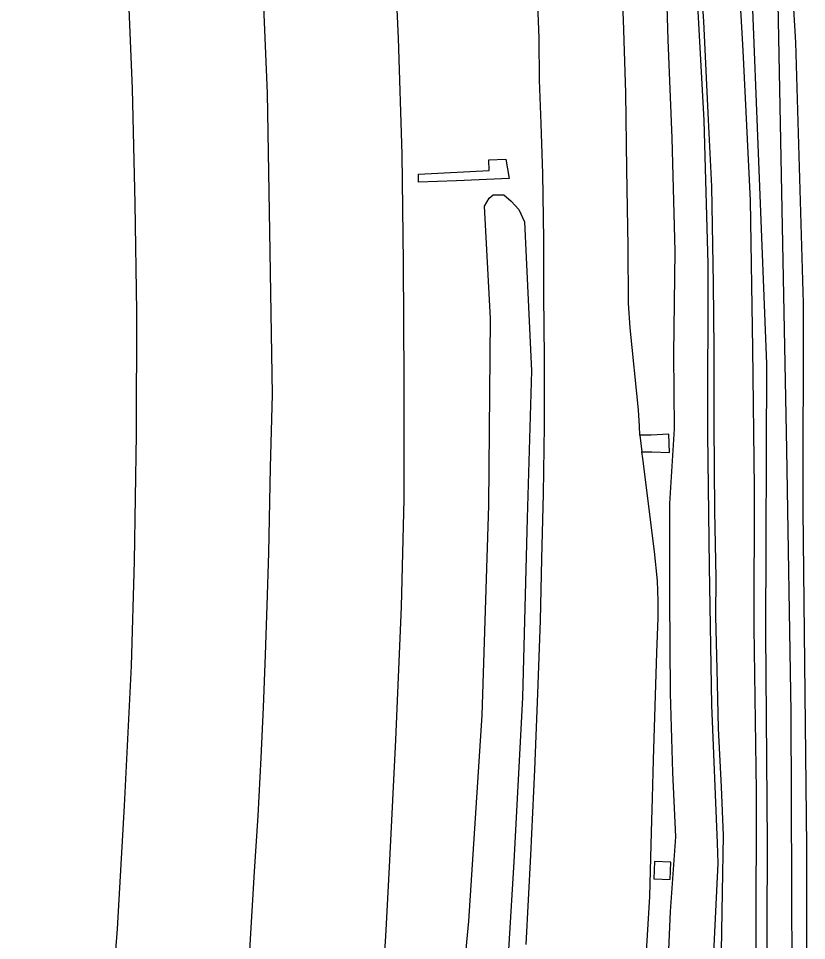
# Model space of a CAD drawing. Extents: x 157466 to 158888, y 383063 to 384677.
# Drawn here: x 157794.9 to 157864.9, y 384056.1 to 384138.1 of the extents above; entities that cross this region are included whole.
import ezdxf

# ---------------------------------------------------------------- set-up
doc = ezdxf.new("R2010")
doc.units = 0
for name, color, linetype in [('IMGEO_Berm_groen', 7, 'Continuous'), ('IMGEO_Grasland_overig', 7, 'Continuous'), ('IMGEO_Rijbaan_autosnelweg', 7, 'Continuous'), ('IMGEO_Rijbaan_autoweg', 7, 'Continuous'), ('IMGEO_Waterloop', 7, 'Continuous')]:
    doc.layers.add(name, color=color, linetype=linetype)

msp = doc.modelspace()

# ---------------------------------------------------------------- linework, layer by layer
at = {"layer": 'IMGEO_Berm_groen'}
for points in [[(157858.174, 384208.704), (157858.18, 384208.663), (157860.853, 384182.069), (157862.191, 384164.887), (157863.928, 384135.96), (157864.603, 384112.808), (157864.58, 384094.392), (157864.898, 384064.512), (157864.892, 384053.846), (157864.642, 384037.784), (157863.374, 384020.137), (157861.472, 384002.868), (157859.31, 383984.707), (157856.724, 383966.382), (157846.246, 383894.231), (157844.014, 383877.86)], [(157852.218, 384039.198), (157852.407, 384049.838), (157852.792, 384058.736), (157853.266, 384065.361), (157853.024, 384071.091), (157852.815, 384078.143), (157852.738, 384086.604), (157852.738, 384094.987), (157853.148, 384101.639), (157853.106, 384108.277), (157853.21, 384117.407), (157852.955, 384127.478), (157852.596, 384136.213), (157852.304, 384146.199), (157851.703, 384155.396)], [(157830.406, 384123.563), (157830.409, 384124.267), (157836.677, 384124.596), (157836.674, 384125.535), (157838.164, 384125.587), (157838.475, 384123.882), (157833.775, 384123.681), (157830.406, 384123.563)], [(157833.86, 384046.949), (157834.872, 384057.872), (157836.065, 384076.167), (157836.647, 384094.817), (157836.808, 384111.426), (157836.278, 384121.431), (157836.683, 384122.143), (157837.054, 384122.438), (157838.004, 384122.435), (157838.656, 384121.875), (157839.318, 384121.119), (157839.829, 384120.015), (157840.459, 384106.786), (157840.072, 384093.693), (157839.651, 384077.764), (157838.876, 384063.142), (157837.98, 384048.473)], [(157850.258, 384099.574), (157851.15, 384099.573), (157852.72, 384099.532), (157852.665, 384101.148), (157851.102, 384101.075), (157850.091, 384101.058)], [(157852.777, 384061.583), (157852.828, 384063.131), (157851.372, 384063.178), (157851.322, 384061.63), (157852.777, 384061.583)]]:
    msp.add_lwpolyline(points, dxfattribs=at)
at = {"layer": 'IMGEO_Grasland_overig'}
for points in [[(157847.56, 383935.809), (157848.526, 383943.606), (157852.202, 383968.6), (157855.228, 383990.013), (157857.3, 384007.093), (157858.808, 384018.937), (157859.639, 384028.668), (157859.855, 384032.289), (157860.32, 384041.98), (157860.426, 384056.159), (157860.455, 384069.457), (157860.237, 384083.965), (157860.273, 384096.387), (157860.126, 384108.778), (157859.92, 384121.921), (157859.274, 384135.264), (157858.441, 384149.842), (157857.485, 384162.109)], [(157856.084, 384038.905), (157856.599, 384038.937), (157856.907, 384042.676), (157857.067, 384044.705), (157857.199, 384049.022), (157857.336, 384055.196), (157857.419, 384060.459), (157857.503, 384065.484), (157857.326, 384069.806), (157857.061, 384074.999), (157856.946, 384080.282), (157856.833, 384084.937), (157856.855, 384088.423), (157856.739, 384094.304), (157856.69, 384102.045), (157856.677, 384108.726), (157856.617, 384114.518), (157856.468, 384123.181), (157856.176, 384129.084), (157855.754, 384137.826), (157855.04, 384149.162), (157854.311, 384157.867)], [(157854.09, 384156.38), (157855.019, 384142.551), (157855.755, 384129.041), (157856.111, 384116.295), (157856.108, 384101.159), (157856.247, 384089.391), (157856.446, 384077.059), (157856.951, 384064.806), (157857.025, 384063.015), (157856.486, 384051.975), (157856.217, 384040.505), (157856.084, 384038.905)]]:
    msp.add_lwpolyline(points, dxfattribs=at)
at = {"layer": 'IMGEO_Rijbaan_autosnelweg'}
for points in [[(157828.198, 384145.36), (157828.613, 384136.349), (157828.931, 384126.055), (157829.051, 384116.41), (157829.099, 384105.958), (157829.092, 384095.389), (157828.857, 384085.797), (157828.38, 384073.976), (157827.824, 384063.265), (157827.512, 384057.082), (157827.147, 384051.124), (157826.513, 384043.635), (157825.815, 384036.752), (157825.127, 384029.498), (157824.266, 384021.028), (157823.562, 384014.268), (157822.167, 384003.352), (157820.591, 383992.634), (157819.379, 383984.22), (157817.945, 383974.826), (157816.739, 383967.201)], [(157816.422, 384144.122), (157816.97, 384131.457), (157817.172, 384119.18), (157817.291, 384111.917), (157817.393, 384104.69), (157817.218, 384098.185), (157817.079, 384090.602), (157816.939, 384085.934), (157816.773, 384081.551), (157816.594, 384076.851), (157816.402, 384072.385), (157816.124, 384067.242), (157815.816, 384062.28), (157815.382, 384055.252)], [(157794.855, 383970.667), (157796.277, 383981.965), (157797.401, 383991.617), (157798.463, 384001.388), (157799.529, 384011.263), (157800.037, 384016.438), (157801.176, 384027.276), (157802.152, 384038.503), (157802.909, 384047.69), (157803.66, 384057.202), (157804.294, 384068.126), (157804.89, 384080.557), (157805.172, 384089.861), (157805.35, 384101.127), (157805.363, 384112.059), (157805.242, 384121.658), (157804.998, 384131.841), (157804.597, 384141.15)]]:
    msp.add_lwpolyline(points, dxfattribs=at)
at = {"layer": 'IMGEO_Rijbaan_autoweg'}
for points in [[(157850.091, 384101.058), (157850.047, 384101.868), (157849.967, 384103.32), (157849.22, 384110.604), (157849.069, 384112.799), (157849.04, 384117.834), (157848.914, 384124.691), (157848.825, 384131.498), (157848.615, 384137.992), (157848.277, 384145.298), (157847.584, 384157.349)], [(157840.89, 384141.698), (157841.092, 384136.337), (157841.145, 384132.607), (157841.277, 384128.758), (157841.421, 384124.28), (157841.523, 384118.46), (157841.528, 384113.49), (157841.584, 384107.956), (157841.586, 384101.893), (157841.483, 384095.856), (157841.346, 384090.064), (157841.223, 384084.603), (157841, 384078.106), (157840.719, 384071.337), (157840.349, 384063.739), (157839.945, 384055.789)], [(157850.091, 384101.058), (157850.258, 384099.574)], [(157850.558, 384053.187), (157850.956, 384060.075), (157851.118, 384065.775), (157851.204, 384068.832), (157851.289, 384072.209), (157851.6, 384081.753), (157851.71, 384084.815), (157851.714, 384086.351), (157851.637, 384088.106), (157851.394, 384090.739), (157850.334, 384098.985), (157850.258, 384099.574)]]:
    msp.add_lwpolyline(points, dxfattribs=at)
at = {"layer": 'IMGEO_Waterloop'}
for points in [[(157862.279, 384142.514), (157863.128, 384099.797), (157863.51, 384076.442), (157863.638, 384037.589), (157859.391, 383996.315), (157855.23, 383965.954), (157846.822, 383907.015), (157840.835, 383861.495), (157834.338, 383804.298), (157832.088, 383784), (157830.559, 383771.771), (157827.714, 383752.068), (157822.279, 383690.115)], [(157822.279, 383690.115), (157822.13, 383688.608), (157821.493, 383688.034), (157820.856, 383688.077), (157820.411, 383688.544), (157820.092, 383689.436), (157822.523, 383716.23), (157824.285, 383732.939), (157825.963, 383747.291), (157827.597, 383760.561), (157829.084, 383771.219), (157835.283, 383829.818), (157844.455, 383904.34), (157853.542, 383968.459), (157857.831, 383998.438), (157861.27, 384036.484), (157861.355, 384049.903), (157861.419, 384064.765), (157861.27, 384083.533), (157861.355, 384107.397), (157859.997, 384141.92)]]:
    msp.add_lwpolyline(points, dxfattribs=at)

doc.saveas('drawing.dxf')
